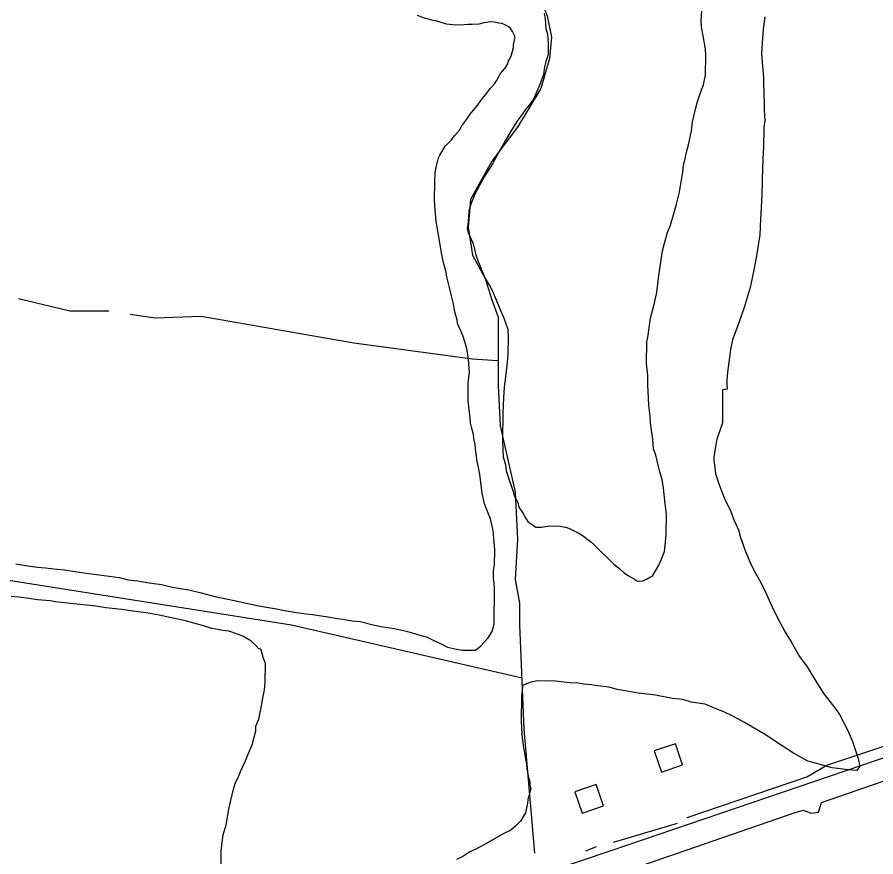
# Model space of a CAD drawing. Extents: x 3161514 to 3199414, y 831166 to 856601.
# Drawn here: x 3166970 to 3168498, y 847172 to 848667 of the extents above; entities that cross this region are included whole.
import ezdxf

# ---------------------------------------------------------------- set-up
doc = ezdxf.new("R2010")
doc.units = 0
for name, color, linetype in [('V-BLDG-OTLN', 7, 'Continuous'), ('V-ROAD-CNTR', 7, 'Continuous'), ('V-SITE-VEGE', 7, 'Continuous'), ('V-TOPO-SHOR', 7, 'Continuous')]:
    doc.layers.add(name, color=color, linetype=linetype)

msp = doc.modelspace()

# ---------------------------------------------------------------- linework, layer by layer
at = {"layer": 'V-BLDG-OTLN'}
for points in [[(3168116.4, 847323.2), (3168154.3, 847336.1), (3168141.4, 847373.9), (3168103.5, 847361)], [(3167975.3, 847250.3), (3168013.1, 847263.2), (3168000.2, 847301), (3167962.4, 847288.1)]]:
    msp.add_lwpolyline(points, close=True, dxfattribs=at)
at = {"layer": 'V-ROAD-CNTR'}
msp.add_lwpolyline([(3170151.9, 847903.9), (3169724.4, 847758.9), (3169462.6, 847671.1), (3168835.2, 847458.3), (3168026.5, 847183), (3167443.5, 846986.7), (3167154.8, 846885.7), (3167072.1, 846866.3), (3167005.7, 846848.1), (3166944.1, 846842.2), (3166869.4, 846839.3), (3166632.7, 846838), (3165733.5, 846846.7)], dxfattribs=at)
at = {"layer": 'V-SITE-VEGE'}
for p, q in [((3167907.9, 848673.6), (3167909.5, 848664.2)), ((3168187.2, 848662), (3168188.3, 848678.2)), ((3167693.1, 848666.3), (3167682, 848669.9)), ((3167707.5, 848661.8), (3167693.1, 848666.3)), ((3167716.8, 848660), (3167707.5, 848661.8)), ((3167733.8, 848654.7), (3167716.8, 848660)), ((3167800.3, 848657.1), (3167791.7, 848654.7)), ((3167812.3, 848658.7), (3167800.3, 848657.1)), ((3167819.1, 848658.6), (3167812.3, 848658.7)), ((3167826.7, 848656.8), (3167819.1, 848658.6)), ((3167832.7, 848655.8), (3167826.7, 848656.8)), ((3167843.7, 848650.6), (3167832.7, 848655.8)), ((3167909.5, 848664.2), (3167910.9, 848647.1)), ((3168187.9, 848649.2), (3168187.2, 848662)), ((3168300.6, 848668.1), (3168297.8, 848646)), ((3167750, 848652.7), (3167733.8, 848654.7)), ((3167765.3, 848653.4), (3167750, 848652.7)), ((3167772.1, 848654.1), (3167765.3, 848653.4)), ((3167779.8, 848654), (3167772.1, 848654.1)), ((3167791.7, 848654.7), (3167779.8, 848654)), ((3167847.9, 848647.1), (3167843.7, 848650.6)), ((3167851.2, 848642), (3167847.9, 848647.1)), ((3167855.4, 848633.4), (3167851.2, 848642)), ((3167910.9, 848647.1), (3167913.4, 848636.8)), ((3168191.1, 848633.9), (3168187.9, 848649.2)), ((3168297.8, 848646), (3168296.7, 848629.9)), ((3167853.4, 848618.1), (3167855.3, 848629.1)), ((3167855.3, 848629.1), (3167855.4, 848633.4)), ((3167913.4, 848636.8), (3167914.8, 848620.6)), ((3168195, 848610), (3168191.1, 848633.9)), ((3168296.7, 848629.9), (3168294.6, 848602.6)), ((3167850.7, 848604.5), (3167853.4, 848613)), ((3167853.4, 848613), (3167853.4, 848618.1)), ((3167914.8, 848620.6), (3167914.6, 848601.9)), ((3168195.7, 848599.7), (3168195, 848610)), ((3167844.5, 848589.2), (3167848.9, 848597.7)), ((3167848.9, 848597.7), (3167850.7, 848604.5)), ((3167913.7, 848596.8), (3167911, 848588.3)), ((3167914.6, 848601.9), (3167913.7, 848596.8)), ((3168195.2, 848563.9), (3168195.7, 848599.7)), ((3168294.6, 848602.6), (3168296.1, 848586.4)), ((3167837.5, 848575.7), (3167842.8, 848584.1)), ((3167842.8, 848584.1), (3167844.5, 848589.2)), ((3167908.3, 848579), (3167906.4, 848565.4)), ((3167911, 848588.3), (3167908.3, 848579)), ((3168296.1, 848586.4), (3168298.3, 848560)), ((3167826.2, 848560.5), (3167829.7, 848566.4)), ((3167829.7, 848566.4), (3167837.5, 848575.7)), ((3167906.4, 848565.4), (3167901.1, 848550.1)), ((3168191.6, 848546.9), (3168195.2, 848563.9)), ((3167811.5, 848540.3), (3167819.3, 848548.7)), ((3167819.3, 848548.7), (3167822.7, 848553.7)), ((3167822.7, 848553.7), (3167826.2, 848560.5)), ((3167901.1, 848550.1), (3167893.1, 848530.6)), ((3168298.3, 848560), (3168298.2, 848551.4)), ((3168298.2, 848551.4), (3168298.7, 848529.3)), ((3167805.4, 848531.8), (3167811.5, 848540.3)), ((3168181, 848517.3), (3168187.2, 848535.9)), ((3168187.2, 848535.9), (3168191.6, 848546.9)), ((3167788, 848509), (3167795.8, 848519.2)), ((3167795.8, 848519.2), (3167805.4, 848531.8)), ((3167888.8, 848521.3), (3167882.7, 848512.9)), ((3167893.1, 848530.6), (3167888.8, 848521.3)), ((3168298.7, 848529.3), (3168299.4, 848513.9)), ((3167775.9, 848494.7), (3167788, 848509)), ((3167876.6, 848505.3), (3167866.2, 848490.9)), ((3167882.7, 848512.9), (3167876.6, 848505.3)), ((3168171.9, 848480.7), (3168177.4, 848503.7)), ((3168177.4, 848503.7), (3168181, 848517.3)), ((3168299.4, 848513.9), (3168299.2, 848502)), ((3167769.8, 848485.4), (3167775.9, 848494.7)), ((3167866.2, 848490.9), (3167859.2, 848481.7)), ((3168299.2, 848502), (3168300.7, 848483.2)), ((3167756.8, 848466), (3167761.1, 848473.6)), ((3167761.1, 848473.6), (3167769.8, 848485.4)), ((3167859.2, 848481.7), (3167847.9, 848463.1)), ((3168170, 848464.6), (3168171.9, 848480.7)), ((3168300.7, 848483.2), (3168298.8, 848471.3)), ((3167748.1, 848455.9), (3167756.8, 848466)), ((3167847.9, 848463.1), (3167838.3, 848447)), ((3168164.6, 848439.9), (3168170, 848464.6)), ((3168298.8, 848471.3), (3168298.3, 848435.5)), ((3167731.7, 848437.4), (3167742, 848448.3)), ((3167742, 848448.3), (3167748.1, 848455.9)), ((3167838.3, 848447), (3167824.3, 848421.6)), ((3167722.1, 848421.3), (3167727.3, 848430.6)), ((3167727.3, 848430.6), (3167731.7, 848437.4)), ((3168158.2, 848412.8), (3168161, 848427.2)), ((3168161, 848427.2), (3168164.6, 848439.9)), ((3168298.3, 848435.5), (3168297.2, 848415.1)), ((3167715.8, 848402.7), (3167719.5, 848417.1)), ((3167719.5, 848417.1), (3167722.1, 848421.3)), ((3167824.3, 848421.6), (3167815.6, 848406.4)), ((3168155.6, 848404.3), (3168158.2, 848412.8)), ((3168297.2, 848415.1), (3168295.8, 848377.6)), ((3167714, 848390.8), (3167715.8, 848402.7)), ((3167815.6, 848406.4), (3167800.8, 848382.8)), ((3168154.5, 848390.7), (3168155.6, 848404.3)), ((3167712.9, 848372), (3167714, 848390.8)), ((3167800.8, 848382.8), (3167784.2, 848352.3)), ((3168149.9, 848363.5), (3168152.7, 848381.3)), ((3168152.7, 848381.3), (3168154.5, 848390.7)), ((3167712.5, 848343.1), (3167712.9, 848372)), ((3168295.8, 848377.6), (3168295.4, 848349.5)), ((3167784.2, 848352.3), (3167777.1, 848334.5)), ((3168143.5, 848334.6), (3168148.9, 848355.8)), ((3168148.9, 848355.8), (3168149.9, 848363.5)), ((3168295.4, 848349.5), (3168293.1, 848307.8)), ((3167713.2, 848331.1), (3167712.5, 848343.1)), ((3167777.1, 848334.5), (3167773.5, 848321.8)), ((3168139, 848319.3), (3168143.5, 848334.6)), ((3167715.3, 848303.8), (3167713.2, 848331.1)), ((3167773.5, 848321.8), (3167772.4, 848303)), ((3168132.8, 848297.2), (3168139, 848319.3)), ((3167719.3, 848283.3), (3167715.3, 848303.8)), ((3168293.1, 848307.8), (3168291.9, 848279.7)), ((3167772.4, 848303), (3167770.5, 848291.1)), ((3167770.5, 848291.1), (3167773, 848282.6)), ((3168127.5, 848283.7), (3168132.8, 848297.2)), ((3167724.8, 848248.3), (3167719.3, 848283.3)), ((3167773, 848282.6), (3167778, 848272.3)), ((3168122.1, 848265), (3168127.5, 848283.7)), ((3168291.9, 848279.7), (3168285.4, 848238.9)), ((3167778, 848272.3), (3167781.2, 848263.7)), ((3167781.2, 848263.7), (3167786.1, 848244.1)), ((3168118.5, 848251.4), (3168122.1, 848265)), ((3167728, 848232.1), (3167724.8, 848248.3)), ((3167786.1, 848244.1), (3167790.2, 848232.1)), ((3168114.8, 848226.8), (3168118.5, 848251.4)), ((3167732.9, 848215.8), (3167728, 848232.1)), ((3167790.2, 848232.1), (3167802.6, 848202.1)), ((3168285.4, 848238.9), (3168279.9, 848211.7)), ((3167734.4, 848204.7), (3167732.9, 848215.8)), ((3168111.9, 848207.2), (3168114.8, 848226.8)), ((3167739.3, 848185.9), (3167734.4, 848204.7)), ((3167802.6, 848202.1), (3167811.7, 848187.5)), ((3168108.1, 848177.4), (3168111.9, 848207.2)), ((3168279.9, 848211.7), (3168274.4, 848186.2)), ((3167742.5, 848171.4), (3167739.3, 848185.9)), ((3167811.7, 848187.5), (3167816.7, 848176.3)), ((3168274.4, 848186.2), (3168263.7, 848150.6)), ((3167746.5, 848156.8), (3167742.5, 848171.4)), ((3167816.7, 848176.3), (3167822.5, 848164.3)), ((3168104.4, 848157.9), (3168108.1, 848177.4)), ((3167748.1, 848144.9), (3167746.5, 848156.8)), ((3167822.5, 848164.3), (3167830.7, 848143.8)), ((3168097.3, 848131.6), (3168104.4, 848157.9)), ((3168263.7, 848150.6), (3168254.8, 848125.1)), ((3167753, 848127.8), (3167748.1, 848144.9)), ((3167830.7, 848143.8), (3167836.5, 848130)), ((3167753.7, 848121.8), (3167753, 848127.8)), ((3167758.7, 848109.8), (3167753.7, 848121.8)), ((3167836.5, 848130), (3167843.1, 848111.2)), ((3168092.5, 848096.7), (3168097.3, 848131.6)), ((3168254.8, 848125.1), (3168243.3, 848092.9)), ((3167763.6, 848098.7), (3167758.7, 848109.8)), ((3167843.1, 848111.2), (3167843.7, 848097.6)), ((3167770.2, 848077.3), (3167763.6, 848098.7)), ((3167843.7, 848097.6), (3167843.3, 848066)), ((3168090.7, 848089), (3168092.5, 848096.7)), ((3168243.3, 848092.9), (3168239.6, 848075.9)), ((3167773.3, 848058.5), (3167770.2, 848077.3)), ((3168090.2, 848050.7), (3168090.7, 848089)), ((3168239.6, 848075.9), (3168237.7, 848061.5)), ((3167843.3, 848066), (3167841.3, 848047.3)), ((3168237.7, 848061.5), (3168236.8, 848052.9)), ((3167774.7, 848033.8), (3167773.3, 848058.5)), ((3167841.3, 848047.3), (3167836.5, 848008.2)), ((3168092.4, 848029.4), (3168090.2, 848050.7)), ((3168236.8, 848052.9), (3168234, 848035.1)), ((3167772.7, 848016.7), (3167774.7, 848033.8)), ((3168092.2, 848012.3), (3168092.4, 848029.4)), ((3168234, 848035.1), (3168232.9, 848021.5)), ((3167772.3, 847984.4), (3167772.7, 848016.7)), ((3168232.9, 848021.5), (3168232.8, 848012.1)), ((3167836.5, 848008.2), (3167835.4, 847990.3)), ((3168093.6, 847989.3), (3168092.2, 848012.3)), ((3168233.6, 848005.3), (3168225, 848003.7)), ((3168225, 848003.7), (3168225.1, 847944.9)), ((3168232.8, 848012.1), (3168233.6, 848005.3)), ((3167776.1, 847953.6), (3167772.3, 847984.4)), ((3167835.4, 847990.3), (3167834.2, 847961.4)), ((3168094.3, 847975.7), (3168093.6, 847989.3)), ((3168096.6, 847956.9), (3168094.3, 847975.7)), ((3167776.8, 847944.3), (3167776.1, 847953.6)), ((3167834.2, 847961.4), (3167833.5, 847915.3)), ((3168097.2, 847944.9), (3168096.6, 847956.9)), ((3167778.5, 847937.4), (3167776.8, 847944.3)), ((3167781.7, 847924.6), (3167778.5, 847937.4)), ((3168099.6, 847927.9), (3168097.2, 847944.9)), ((3168225.1, 847944.9), (3168215.3, 847916)), ((3167782.4, 847917.8), (3167781.7, 847924.6)), ((3168101.1, 847915.9), (3168099.6, 847927.9)), ((3167784.8, 847906.6), (3167782.4, 847917.8)), ((3167785.6, 847898.1), (3167784.8, 847906.6)), ((3167833.5, 847915.3), (3167834.1, 847896.6)), ((3168102.6, 847898.9), (3168101.1, 847915.9)), ((3168213.5, 847906.7), (3168209.7, 847883.7)), ((3168215.3, 847916), (3168213.5, 847906.7)), ((3167787.1, 847886.2), (3167785.6, 847898.1)), ((3167834.1, 847896.6), (3167834.8, 847884.7)), ((3168106.7, 847887.7), (3168102.6, 847898.9)), ((3167787.9, 847879.3), (3167787.1, 847886.2)), ((3167791.1, 847865.7), (3167787.9, 847879.3)), ((3167834.8, 847884.7), (3167838.9, 847870.1)), ((3168110.7, 847869.8), (3168106.7, 847887.7)), ((3168209.7, 847883.7), (3168209.7, 847879.5)), ((3168209.7, 847879.5), (3168210.5, 847874.4)), ((3167793.5, 847853.7), (3167791.1, 847865.7)), ((3167838.9, 847870.1), (3167840.4, 847859.9)), ((3168113.9, 847857.8), (3168110.7, 847869.8)), ((3168210.5, 847874.4), (3168212.7, 847854.7)), ((3167797.3, 847819.6), (3167793.5, 847853.7)), ((3167840.4, 847859.9), (3167844.5, 847847)), ((3167844.5, 847847), (3167852.7, 847823.1)), ((3168118, 847844.1), (3168113.9, 847857.8)), ((3168212.7, 847854.7), (3168217.7, 847840.2)), ((3168120.4, 847828.7), (3168118, 847844.1)), ((3168217.7, 847840.2), (3168224.2, 847822.2)), ((3167801.3, 847800.8), (3167797.3, 847819.6)), ((3167852.7, 847823.1), (3167854.3, 847815.4)), ((3167854.3, 847815.4), (3167861, 847803.3)), ((3168123.4, 847800.6), (3168120.4, 847828.7)), ((3168224.2, 847822.2), (3168229.2, 847809.3)), ((3167807.1, 847787), (3167801.3, 847800.8)), ((3167861, 847803.3), (3167862.5, 847794.8)), ((3168125.7, 847782.7), (3168123.4, 847800.6)), ((3168229.2, 847809.3), (3168239.9, 847787)), ((3167812, 847774.2), (3167807.1, 847787)), ((3167862.5, 847794.8), (3167870.1, 847783.6)), ((3168239.9, 847787), (3168245.7, 847772.5)), ((3167816.8, 847753.7), (3167812, 847774.2)), ((3167870.1, 847783.6), (3167873.4, 847777.6)), ((3167873.4, 847777.6), (3167879.2, 847768.2)), ((3168125.2, 847745.2), (3168125.7, 847782.7)), ((3168245.7, 847772.5), (3168254, 847754.5)), ((3167818.3, 847739.2), (3167816.8, 847753.7)), ((3167879.2, 847768.2), (3167881.8, 847767.3)), ((3167881.8, 847767.3), (3167888.5, 847762.1)), ((3167888.5, 847762.1), (3167892.7, 847759.4)), ((3167892.7, 847759.4), (3167903, 847759.3)), ((3167903, 847759.3), (3167917.5, 847761.7)), ((3167917.5, 847761.7), (3167936.2, 847761.4)), ((3167936.2, 847761.4), (3167948.1, 847758.7)), ((3167948.1, 847758.7), (3167956.6, 847755.2)), ((3167956.6, 847755.2), (3167968.4, 847749)), ((3168254, 847754.5), (3168257.2, 847740.8)), ((3167819.8, 847719.6), (3167818.3, 847739.2)), ((3167968.4, 847749), (3167976.9, 847743.8)), ((3167976.9, 847743.8), (3167983.6, 847738.6)), ((3167983.6, 847738.6), (3167992.1, 847732.5)), ((3168122.2, 847716.2), (3168125.2, 847745.2)), ((3168257.2, 847740.8), (3168262.1, 847727.9)), ((3167992.1, 847732.5), (3168007.2, 847717)), ((3168262.1, 847727.9), (3168266.2, 847716)), ((3167819.4, 847691.4), (3167819.8, 847719.6)), ((3168007.2, 847717), (3168024, 847701.4)), ((3168116, 847701), (3168122.2, 847716.2)), ((3168266.2, 847716), (3168274.5, 847696.2)), ((3166967.3, 847693.8), (3166984.3, 847691)), ((3168024, 847701.4), (3168031.6, 847693.6)), ((3168031.6, 847693.6), (3168040, 847686.7)), ((3168111.6, 847691.7), (3168116, 847701)), ((3168274.5, 847696.2), (3168281.9, 847681.7)), ((3166984.3, 847691), (3167005.6, 847688.2)), ((3167005.6, 847688.2), (3167020, 847687.1)), ((3167020, 847687.1), (3167040.4, 847684.3)), ((3167040.4, 847684.3), (3167054.1, 847683.2)), ((3167054.1, 847683.2), (3167068.5, 847681.3)), ((3167068.5, 847681.3), (3167092.3, 847677.6)), ((3167092.3, 847677.6), (3167115.3, 847674.7)), ((3167817.3, 847667.6), (3167817.5, 847682.1)), ((3167817.5, 847682.1), (3167819.4, 847691.4)), ((3168040, 847686.7), (3168050.1, 847678)), ((3168050.1, 847678), (3168057.7, 847672.8)), ((3168101.2, 847673.1), (3168105.5, 847680.7)), ((3168105.5, 847680.7), (3168111.6, 847691.7)), ((3168281.9, 847681.7), (3168293.6, 847661)), ((3167115.3, 847674.7), (3167151, 847670)), ((3167151, 847670), (3167167.1, 847665.5)), ((3167167.1, 847665.5), (3167184.2, 847663.6)), ((3167184.2, 847663.6), (3167200.3, 847660.8)), ((3167818.9, 847660.8), (3167817.3, 847667.6)), ((3168057.7, 847672.8), (3168068.7, 847666.7)), ((3168068.7, 847666.7), (3168072.9, 847664.1)), ((3168072.9, 847664.1), (3168078, 847663.2)), ((3168078, 847663.2), (3168084, 847663.9)), ((3168084, 847663.9), (3168090.9, 847667.2)), ((3168090.9, 847667.2), (3168101.2, 847673.1)), ((3167200.3, 847660.8), (3167226.7, 847657)), ((3167226.7, 847657), (3167245.4, 847652.5)), ((3167245.4, 847652.5), (3167275.1, 847647.8)), ((3167275.1, 847647.8), (3167294.7, 847643.3)), ((3167818.8, 847586.6), (3167819.6, 847648.8)), ((3167819.6, 847648.8), (3167818.9, 847660.8)), ((3168293.6, 847661), (3168301.9, 847643.9)), ((3166972.4, 847634.9), (3166958.8, 847636)), ((3166991.2, 847632.1), (3166972.4, 847634.9)), ((3167005.6, 847630.2), (3166991.2, 847632.1)), ((3167294.7, 847643.3), (3167321.8, 847636.1)), ((3167321.8, 847636.1), (3167338.8, 847632.5)), ((3167338.8, 847632.5), (3167361.8, 847627.9)), ((3168301.9, 847643.9), (3168313.4, 847617.3)), ((3167028.6, 847628.2), (3167005.6, 847630.2)), ((3167037.1, 847626.4), (3167028.6, 847628.2)), ((3167081.3, 847621.5), (3167037.1, 847626.4)), ((3167109.4, 847618.6), (3167081.3, 847621.5)), ((3167127.3, 847615.8), (3167109.4, 847618.6)), ((3167156.2, 847612.8), (3167127.3, 847615.8)), ((3167361.8, 847627.9), (3167377.1, 847624.3)), ((3167377.1, 847624.3), (3167397.4, 847619.7)), ((3167397.4, 847619.7), (3167413.6, 847616.9)), ((3167413.6, 847616.9), (3167431.4, 847614.1)), ((3168313.4, 847617.3), (3168322.6, 847599.3)), ((3167175.8, 847610), (3167156.2, 847612.8)), ((3167203, 847606.2), (3167175.8, 847610)), ((3167222.5, 847602.5), (3167203, 847606.2)), ((3167249.7, 847597), (3167222.5, 847602.5)), ((3167431.4, 847614.1), (3167442.5, 847611.4)), ((3167442.5, 847611.4), (3167467.1, 847607.7)), ((3167467.1, 847607.7), (3167484.2, 847604.9)), ((3167484.2, 847604.9), (3167495.2, 847603.9)), ((3167495.2, 847603.9), (3167526.7, 847599.2)), ((3167266.7, 847593.4), (3167249.7, 847597)), ((3167301.5, 847583.5), (3167266.7, 847593.4)), ((3167526.7, 847599.2), (3167539.4, 847596.5)), ((3167539.4, 847596.5), (3167548.8, 847595.5)), ((3167548.8, 847595.5), (3167565.8, 847592.7)), ((3167565.8, 847592.7), (3167580.3, 847591.6)), ((3167580.3, 847591.6), (3167603.2, 847585.3)), ((3167603.2, 847585.3), (3167617.6, 847582.6)), ((3167815.2, 847573.9), (3167818.8, 847586.6)), ((3168322.6, 847599.3), (3168336.7, 847572.7)), ((3167315.9, 847579.1), (3167301.5, 847583.5)), ((3167335.5, 847575.4), (3167315.9, 847579.1)), ((3167346.5, 847574.4), (3167335.5, 847575.4)), ((3167361.8, 847569.1), (3167346.5, 847574.4)), ((3167617.6, 847582.6), (3167640.6, 847578.9)), ((3167640.6, 847578.9), (3167655, 847576.1)), ((3167655, 847576.1), (3167669.5, 847572.5)), ((3167669.5, 847572.5), (3167682.2, 847568.1)), ((3167808.2, 847562.1), (3167815.2, 847573.9)), ((3168336.7, 847572.7), (3168347.5, 847555.5)), ((3167371.1, 847565.5), (3167361.8, 847569.1)), ((3167385.5, 847556.8), (3167371.1, 847565.5)), ((3167393.9, 847549), (3167385.5, 847556.8)), ((3167682.2, 847568.1), (3167699.2, 847563.6)), ((3167699.2, 847563.6), (3167710.2, 847558.3)), ((3167710.2, 847558.3), (3167725.4, 847551.3)), ((3167795.2, 847547.8), (3167808.2, 847562.1)), ((3168347.5, 847555.5), (3168362.5, 847528.9)), ((3167399.8, 847543), (3167393.9, 847549)), ((3167403.2, 847542.1), (3167399.8, 847543)), ((3167404.8, 847538.7), (3167403.2, 847542.1)), ((3167725.4, 847551.3), (3167735.6, 847546)), ((3167735.6, 847546), (3167751.7, 847542.4)), ((3167751.7, 847542.4), (3167761.9, 847540.6)), ((3167761.9, 847540.6), (3167785.8, 847540.2)), ((3167785.8, 847540.2), (3167795.2, 847547.8)), ((3167408.1, 847525.8), (3167404.8, 847538.7)), ((3167411.4, 847516.4), (3167408.1, 847525.8)), ((3168362.5, 847528.9), (3168375.9, 847510.8)), ((3167410.9, 847483.2), (3167411.4, 847516.4)), ((3168375.9, 847510.8), (3168393.4, 847482.4)), ((3167409.9, 847469.6), (3167410.9, 847483.2)), ((3167871.8, 847478.5), (3167869.3, 847477.7)), ((3167877.8, 847481), (3167871.8, 847478.5)), ((3167884.7, 847483.5), (3167877.8, 847481)), ((3167895.8, 847485.9), (3167884.7, 847483.5)), ((3167928.2, 847485.4), (3167895.8, 847485.9)), ((3167943.5, 847483.5), (3167928.2, 847485.4)), ((3167953.7, 847482.5), (3167943.5, 847483.5)), ((3167968.2, 847481.5), (3167953.7, 847482.5)), ((3167977.5, 847479.6), (3167968.2, 847481.5)), ((3167992, 847478.6), (3167977.5, 847479.6)), ((3168003, 847476.7), (3167992, 847478.6)), ((3168393.4, 847482.4), (3168405.9, 847462.7)), ((3167406.2, 847451.7), (3167409.9, 847469.6)), ((3167869.2, 847475.2), (3167867.3, 847458.2)), ((3167869.3, 847477.7), (3167869.2, 847475.2)), ((3168023.4, 847474.7), (3168003, 847476.7)), ((3168037.9, 847470.3), (3168023.4, 847474.7)), ((3168055.7, 847467.5), (3168037.9, 847470.3)), ((3168075.3, 847463.8), (3168055.7, 847467.5)), ((3168105.9, 847460), (3168075.3, 847463.8)), ((3167404.3, 847440.7), (3167406.2, 847451.7)), ((3167867.3, 847458.2), (3167866.7, 847413.9)), ((3168136.5, 847454.4), (3168105.9, 847460)), ((3168154.4, 847452.5), (3168136.5, 847454.4)), ((3168169.6, 847448), (3168154.4, 847452.5)), ((3168194.3, 847444.3), (3168169.6, 847448)), ((3168405.9, 847462.7), (3168426.8, 847435.1)), ((3167401.6, 847426.2), (3167404.3, 847440.7)), ((3168207, 847439), (3168194.3, 847444.3)), ((3168229, 847430.2), (3168207, 847439)), ((3168426.8, 847435.1), (3168433.5, 847425.6)), ((3167394.5, 847405), (3167399.8, 847417.7)), ((3167399.8, 847417.7), (3167401.6, 847426.2)), ((3168243.4, 847423.1), (3168229, 847430.2)), ((3168264.6, 847411.8), (3168243.4, 847423.1)), ((3168433.5, 847425.6), (3168448.4, 847397.3)), ((3167394.4, 847396.5), (3167394.5, 847405)), ((3167866.7, 847413.9), (3167868.1, 847390.8)), ((3168278.9, 847403.1), (3168264.6, 847411.8)), ((3168300.1, 847390.8), (3168278.9, 847403.1)), ((3167390.8, 847382.9), (3167394.4, 847396.5)), ((3167868.1, 847390.8), (3167870.3, 847370.3)), ((3168331.3, 847370), (3168300.1, 847390.8)), ((3168448.4, 847397.3), (3168456.7, 847377.6)), ((3167380.1, 847354.1), (3167388.1, 847371.9)), ((3167388.1, 847371.9), (3167390.8, 847382.9)), ((3168456.7, 847377.6), (3168466.5, 847347.6)), ((3167870.3, 847370.3), (3167875.9, 847340.4)), ((3168351.6, 847356.9), (3168331.3, 847370)), ((3168377, 847342.9), (3168351.6, 847356.9)), ((3167367, 847324.5), (3167375.7, 847342.2)), ((3167375.7, 847342.2), (3167380.1, 847354.1)), ((3167875.9, 847340.4), (3167877.4, 847325.9)), ((3168386.3, 847340.2), (3168377, 847342.9)), ((3168466.5, 847347.6), (3168469.7, 847333.1)), ((3167877.4, 847325.9), (3167879.8, 847314)), ((3168420.3, 847331.2), (3168386.3, 847340.2)), ((3168449.2, 847327.4), (3168420.3, 847331.2)), ((3168464.5, 847326.4), (3168449.2, 847327.4)), ((3168469.7, 847333.1), (3168464.5, 847326.4)), ((3167358.2, 847305), (3167363.4, 847315.1)), ((3167363.4, 847315.1), (3167367, 847324.5)), ((3167879.8, 847314), (3167881.4, 847308.8)), ((3167354.6, 847293.1), (3167358.2, 847305)), ((3167881.4, 847308.8), (3167882.2, 847305.4)), ((3167882.2, 847305.4), (3167882.1, 847300.3)), ((3167882.1, 847300.3), (3167883.8, 847294.3)), ((3167350.1, 847272.7), (3167354.6, 847293.1)), ((3167881, 847282.4), (3167879.3, 847277.3)), ((3167882, 847288.4), (3167881, 847282.4)), ((3167883.8, 847294.3), (3167882, 847288.4)), ((3167346.4, 847257.4), (3167350.1, 847272.7)), ((3167878.3, 847268), (3167874.7, 847251)), ((3167878.4, 847273.1), (3167878.3, 847268)), ((3167879.3, 847277.3), (3167878.4, 847273.1)), ((3167341.8, 847229.4), (3167346.4, 847257.4)), ((3167874.7, 847251), (3167865.9, 847235.8)), ((3167865.9, 847235.8), (3167857.3, 847227.4)), ((3167336.4, 847211.5), (3167341.8, 847229.4)), ((3167848.7, 847219.8), (3167834.9, 847213.2)), ((3167857.3, 847227.4), (3167848.7, 847219.8)), ((3167332.6, 847183.5), (3167336.4, 847211.5)), ((3167834.9, 847213.2), (3167804, 847195.7)), ((3167804, 847195.7), (3167785.1, 847185.8)), ((3167331.5, 847105.1), (3167332.6, 847183.5)), ((3167762.8, 847173.3), (3167751.6, 847167.5)), ((3167775.7, 847181.6), (3167762.8, 847173.3)), ((3167785.1, 847185.8), (3167775.7, 847181.6))]:
    msp.add_line(p, q, dxfattribs=at)
at = {"layer": 'V-TOPO-SHOR'}
for p, q in [((3168031.1, 847198.3), (3168145.1, 847232.5)), ((3167981.7, 847183.1), (3168000.7, 847190.7))]:
    msp.add_line(p, q, dxfattribs=at)
for points in [[(3167818.2, 848901.3), (3167913.3, 848669.4), (3167920.9, 848631.4), (3167917.1, 848593.4), (3167901.9, 848540.2), (3167860, 848471.7), (3167814.4, 848410.9), (3167776.4, 848342.5), (3167772.6, 848293.1), (3167780.2, 848243.7), (3167803, 848201.8), (3167814.4, 848163.8), (3167825.8, 848133.4), (3167825.8, 848080.2), (3167825.8, 848011.8), (3167829.6, 847939.6), (3167856.2, 847821.7), (3167860, 847738.1), (3167856.2, 847665.9), (3167863.9, 847624), (3167863.9, 847586), (3167871.5, 847399.8), (3167890.5, 847179.3)], [(3166567.7, 848589.9), (3166517.2, 848469.9), (3166409.8, 848176.2), (3166365.6, 848015.1), (3166334, 847920.4), (3166327.7, 847847.7), (3166340.3, 847800.4), (3166356.1, 847759.3), (3167458.2, 847585.6), (3167868.8, 847490.9)], [(3166971.9, 848166.7), (3167063.5, 848144.6), (3167133, 848144.6)], [(3167170.9, 848138.3), (3167215.1, 848132), (3167297.2, 848135.1), (3167568.8, 848087.7), (3167780.3, 848059.3), (3167824.5, 848056.2)], [(3168162.2, 847242.5), (3168375.1, 847314.7), (3168411.2, 847335.6), (3168941.5, 847512.4)], [(3167966.5, 847117.1), (3168356.1, 847252), (3168369.4, 847255.8), (3168382.7, 847250.1), (3168396, 847252), (3168401.7, 847269.1), (3168873.1, 847432.6), (3168949.1, 847455.4)]]:
    msp.add_lwpolyline(points, dxfattribs=at)

doc.saveas('drawing.dxf')
